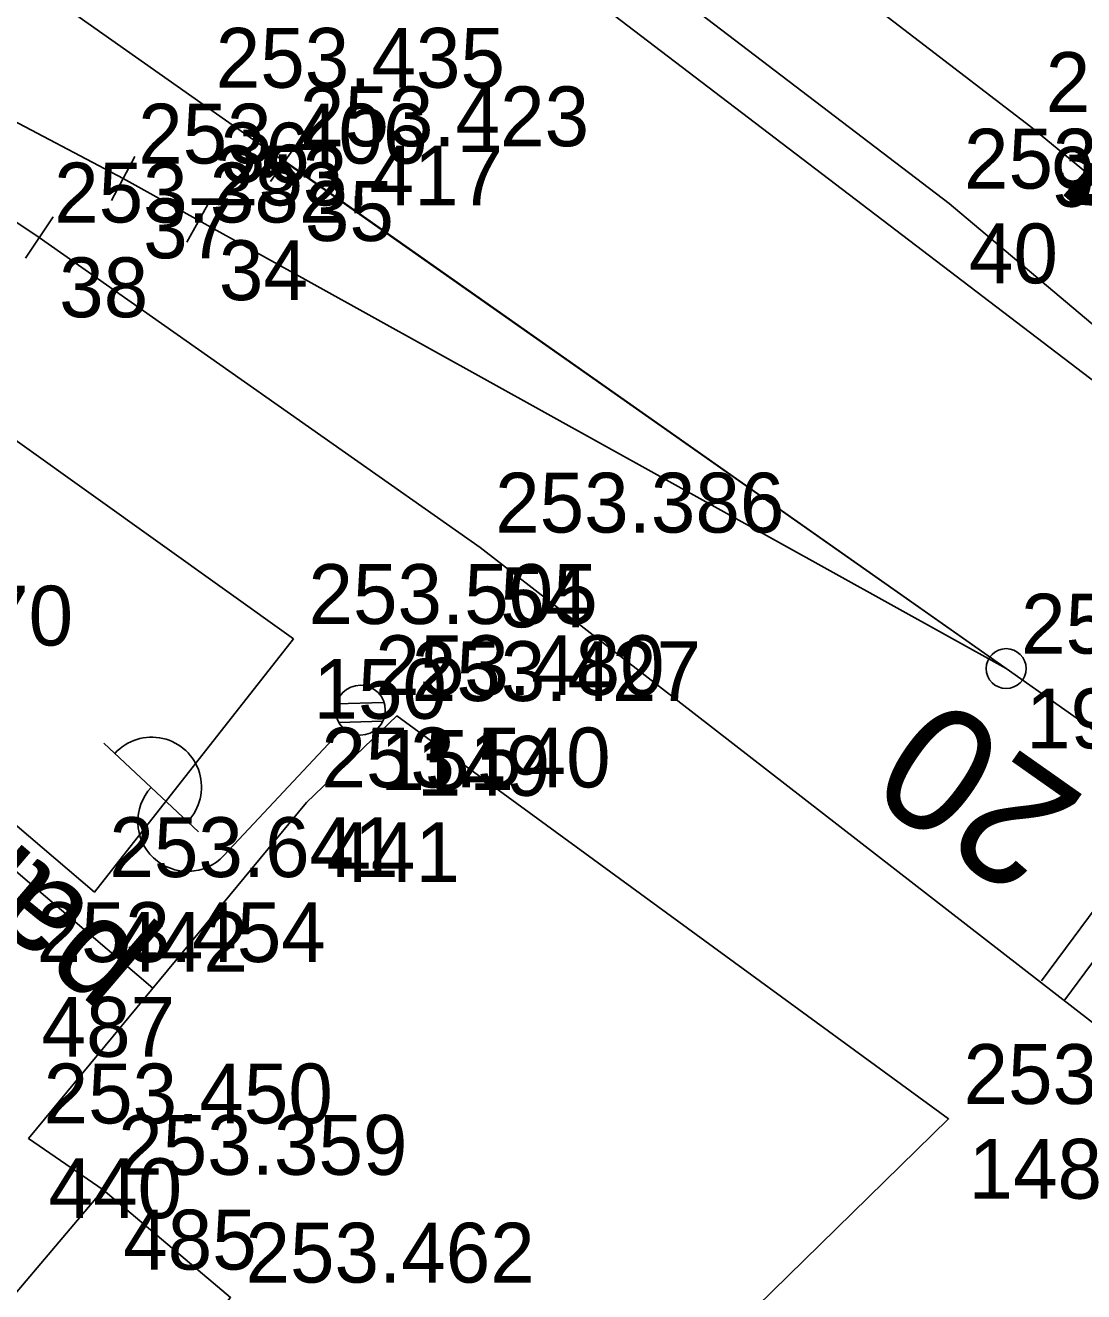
# Model space of a CAD drawing. Extents: x -496688 to -495455, y -1089309 to -1088026.
# Drawn here: x -496006.48 to -495985.25, y -1088632.98 to -1088607.59 of the extents above; entities that cross this region are included whole.
import ezdxf

# ---------------------------------------------------------------- set-up
doc = ezdxf.new("R2010")
doc.units = 0
for name, color, linetype in [('Vrstva 1', 7, 'Continuous'), ('Vrstva 16', 7, 'Continuous'), ('Vrstva 17', 7, 'Continuous'), ('Vrstva 2', 7, 'Continuous'), ('Vrstva 23', 7, 'Continuous'), ('Vrstva 25', 7, 'Continuous'), ('Vrstva 36', 7, 'Continuous'), ('Vrstva 49', 7, 'Continuous'), ('Vrstva 60', 7, 'Continuous'), ('Vrstva 61', 7, 'Continuous'), ('Vrstva 7', 7, 'Continuous')]:
    doc.layers.add(name, color=color, linetype=linetype)

msp = doc.modelspace()

# ---------------------------------------------------------------- linework, layer by layer
at = {"layer": 'Vrstva 1'}
for points in [[(-496006.199, -1088611.844), (-496020.907, -1088602.019), (-496035.815, -1088592.055), (-496044.874, -1088586.073), (-496053.125, -1088580.797), (-496061.169, -1088575.721), (-496076.529, -1088566.028)], [(-495903.705, -1088678.98), (-495917.323, -1088669.371), (-495925.246, -1088663.805), (-495938.946, -1088654.176), (-495952.525, -1088644.634), (-495954.862, -1088642.985), (-495958.022, -1088640.767), (-495972.56, -1088630.52), (-495979.681, -1088625.505), (-495986.807, -1088620.489), (-496002.959, -1088609.142), (-496027.436, -1088591.913), (-496060.399, -1088568.783)], [(-495986.807, -1088620.489), (-496002.996, -1088611.501), (-496004.514, -1088610.662), (-496020.907, -1088602.019), (-496037.47, -1088593.294), (-496040.369, -1088591.776), (-496048.068, -1088587.699), (-496063.641, -1088579.453)], [(-495980.867, -1088617.126), (-495987.952, -1088611.164), (-495998.702, -1088602.96), (-496004.397, -1088598.979), (-496012.079, -1088593.993)], [(-496006.199, -1088611.844), (-495997.355, -1088618.062), (-495985.077, -1088627.584), (-495972.743, -1088638.936), (-495962.754, -1088650.285), (-495961.996, -1088651.249), (-495953.81, -1088663.645), (-495949.093, -1088672.316), (-495942.044, -1088686.532), (-495939.964, -1088690.857)]]:
    msp.add_lwpolyline(points, dxfattribs=at)
at = {"layer": 'Vrstva 16'}
msp.add_lwpolyline([(-496003.921, -1088626.899), (-496011.62, -1088620.327)], dxfattribs=at)
at = {"layer": 'Vrstva 17'}
for points in [[(-496001.099, -1088619.895), (-496005.092, -1088624.97), (-496016.46, -1088615.273), (-496013.328, -1088611.157), (-496001.099, -1088619.895)], [(-496004.915, -1088630.941), (-496006.411, -1088629.91), (-496000.839, -1088623.172), (-495999.027, -1088621.44), (-495987.961, -1088629.52), (-495997.281, -1088638.641), (-496000.125, -1088638.059), (-496001.661, -1088636.828), (-496004.45, -1088638.071), (-496005.621, -1088637.159)]]:
    msp.add_lwpolyline(points, dxfattribs=at)
at = {"layer": 'Vrstva 2'}
for p, q in [((-496001.559, -1088610.724), (-496000.983, -1088609.906)), ((-496004.747, -1088611.104), (-496004.281, -1088610.22)), ((-496003.239, -1088611.938), (-496002.753, -1088611.064)), ((-496006.477, -1088612.26), (-496005.921, -1088611.428))]:
    msp.add_line(p, q, dxfattribs=at)
for points in [[(-496006.199, -1088611.844), (-496020.907, -1088602.019), (-496035.815, -1088592.056)], [(-496004.514, -1088610.662), (-496020.907, -1088602.019), (-496037.47, -1088593.294)], [(-495979.681, -1088625.505), (-495986.807, -1088620.489), (-496001.271, -1088610.315)], [(-495986.807, -1088620.489), (-496002.996, -1088611.501)]]:
    msp.add_lwpolyline(points, dxfattribs=at)
msp.add_circle((-495986.807, -1088620.489), 0.4, dxfattribs=at)
at = {"layer": 'Vrstva 23'}
msp.add_lwpolyline([(-496008.419, -1088635.072), (-496004.915, -1088630.941), (-496002.362, -1088633.102), (-496005.881, -1088637.257), (-496008.419, -1088635.072)], dxfattribs=at)
at = {"layer": 'Vrstva 25'}
for p, q in [((-495999.285, -1088621.167), (-496000.241, -1088621.197)), ((-496000.1, -1088621.687), (-496002.494, -1088624.24)), ((-495999.309, -1088621.542), (-496000.189, -1088621.571)), ((-496003.004, -1088623.762), (-496004.901, -1088621.983))]:
    msp.add_line(p, q, dxfattribs=at)
msp.add_circle((-495999.758, -1088621.322), 0.5, dxfattribs=at)
msp.add_circle((-495999.758, -1088621.322), 0.5, dxfattribs=at)
for centre, start, end in [((-496003.944, -1088622.864), 316.1483, 137.5534), ((-496003.223, -1088623.556), 136.8508, 316.8508)]:
    msp.add_arc(centre, 1, start, end, dxfattribs=at)
at = {"layer": 'Vrstva 36'}
msp.add_lwpolyline([(-495982.001, -1088613.178), (-495986.312, -1088609.628), (-495992.007, -1088605.254), (-495994.985, -1088602.919), (-496012.279, -1088590.201), (-496017.631, -1088586.544), (-496026.239, -1088581.024), (-496029.453, -1088578.634), (-496040.554, -1088570.808), (-496043.73, -1088568.341), (-496063.489, -1088552.926), (-496089.159, -1088531.511), (-496093.567, -1088527.59), (-496121.596, -1088502.694)], dxfattribs=at)
at = {"layer": 'Vrstva 49'}
msp.add_lwpolyline([(-495935.845, -1088657.888), (-495950.312, -1088645.117), (-495977.766, -1088620.838), (-495984.851, -1088614.876), (-495995.601, -1088606.672), (-496001.296, -1088602.691), (-496013.309, -1088594.893)], dxfattribs=at)
at = {"layer": 'Vrstva 60'}
for p, q in [((-496002.959, -1088609.142), (-496002.959, -1088609.142)), ((-496002.959, -1088609.142), (-496002.959, -1088609.142)), ((-495986.312, -1088609.628), (-495986.312, -1088609.628)), ((-495986.312, -1088609.628), (-495986.312, -1088609.628)), ((-496001.271, -1088610.315), (-496001.271, -1088610.315)), ((-496001.271, -1088610.315), (-496001.271, -1088610.315)), ((-496004.514, -1088610.662), (-496004.514, -1088610.662)), ((-496004.514, -1088610.662), (-496004.514, -1088610.662)), ((-495987.952, -1088611.164), (-495987.952, -1088611.164)), ((-495987.952, -1088611.164), (-495987.952, -1088611.164)), ((-496002.996, -1088611.501), (-496002.996, -1088611.501)), ((-496002.996, -1088611.501), (-496002.996, -1088611.501)), ((-496006.199, -1088611.844), (-496006.199, -1088611.844)), ((-496006.199, -1088611.844), (-496006.199, -1088611.844)), ((-495997.355, -1088618.062), (-495997.355, -1088618.062)), ((-495997.355, -1088618.062), (-495997.355, -1088618.062)), ((-496001.099, -1088619.895), (-496001.099, -1088619.895)), ((-496001.099, -1088619.895), (-496001.099, -1088619.895)), ((-495986.807, -1088620.489), (-495986.807, -1088620.489)), ((-495986.807, -1088620.489), (-495986.807, -1088620.489)), ((-495999.758, -1088621.322), (-495999.758, -1088621.322)), ((-495999.758, -1088621.322), (-495999.758, -1088621.322)), ((-495999.027, -1088621.44), (-495999.027, -1088621.44)), ((-495999.027, -1088621.44), (-495999.027, -1088621.44)), ((-496000.839, -1088623.172), (-496000.839, -1088623.172)), ((-496000.839, -1088623.172), (-496000.839, -1088623.172)), ((-496005.092, -1088624.97), (-496005.092, -1088624.97)), ((-496005.092, -1088624.97), (-496005.092, -1088624.97)), ((-495987.961, -1088629.52), (-495987.961, -1088629.52)), ((-495987.961, -1088629.52), (-495987.961, -1088629.52)), ((-496006.411, -1088629.91), (-496006.411, -1088629.91)), ((-496006.411, -1088629.91), (-496006.411, -1088629.91)), ((-496004.915, -1088630.941), (-496004.915, -1088630.941)), ((-496004.915, -1088630.941), (-496004.915, -1088630.941))]:
    msp.add_line(p, q, dxfattribs=at)
at = {"layer": 'Vrstva 7'}
for p, q in [((-495986.095, -1088626.752), (-495983.293, -1088622.962)), ((-495985.63, -1088627.132), (-495982.803, -1088623.307))]:
    msp.add_line(p, q, dxfattribs=at)

# ---------------------------------------------------------------- texts
at = {"layer": 'Vrstva 16'}
msp.add_text('panel.', height=2, rotation=139.5154, dxfattribs=at).set_placement((-496003.97, -1088626.227))
at = {"layer": 'Vrstva 2'}
for s, rotation, p in [('21', 138.4984, (-495981.759, -1088611.11)), ('20', 144.8583, (-495985.153, -1088623.103))]:
    msp.add_text(s, height=2.5, rotation=rotation, dxfattribs=at).set_placement(p)
at = {"layer": 'Vrstva 60'}
for s, p in [('36', (-496002.559, -1088610.742)), ('36', (-496002.559, -1088610.742)), ('97', (-495985.912, -1088611.228)), ('97', (-495985.912, -1088611.228)), ('35', (-496000.871, -1088611.915)), ('35', (-496000.871, -1088611.915)), ('37', (-496004.114, -1088612.262)), ('37', (-496004.114, -1088612.262)), ('40', (-495987.552, -1088612.764)), ('40', (-495987.552, -1088612.764)), ('34', (-496002.596, -1088613.101)), ('34', (-496002.596, -1088613.101)), ('38', (-496005.799, -1088613.444)), ('38', (-496005.799, -1088613.444)), ('54', (-495996.955, -1088619.662)), ('54', (-495996.955, -1088619.662)), ('150', (-496000.699, -1088621.495)), ('150', (-496000.699, -1088621.495)), ('190', (-495986.407, -1088622.089)), ('190', (-495986.407, -1088622.089)), ('151', (-495999.358, -1088622.922)), ('151', (-495999.358, -1088622.922)), ('149', (-495998.627, -1088623.04)), ('149', (-495998.627, -1088623.04)), ('441', (-496000.439, -1088624.772)), ('441', (-496000.439, -1088624.772)), ('442', (-496004.692, -1088626.57)), ('442', (-496004.692, -1088626.57)), ('487', (-496006.152, -1088628.274)), ('487', (-496006.152, -1088628.274)), ('148', (-495987.561, -1088631.12)), ('148', (-495987.561, -1088631.12)), ('440', (-496006.011, -1088631.51)), ('440', (-496006.011, -1088631.51)), ('485', (-496004.515, -1088632.541)), ('485', (-496004.515, -1088632.541))]:
    msp.add_text(s, height=1.2, dxfattribs=at).set_placement(p)
at = {"layer": 'Vrstva 61'}
for s, p in [('253.435', (-496002.659, -1088608.842)), ('253.435', (-496002.659, -1088608.842)), ('253.320', (-495986.012, -1088609.328)), ('253.320', (-495986.012, -1088609.328)), ('253.423', (-496000.971, -1088610.015)), ('253.423', (-496000.971, -1088610.015)), ('253.406', (-496004.214, -1088610.362)), ('253.406', (-496004.214, -1088610.362)), ('253.568', (-495987.652, -1088610.864)), ('253.568', (-495987.652, -1088610.864)), ('253.417', (-496002.696, -1088611.201)), ('253.417', (-496002.696, -1088611.201)), ('253.382', (-496005.899, -1088611.544)), ('253.382', (-496005.899, -1088611.544)), ('253.386', (-495997.055, -1088617.762)), ('253.386', (-495997.055, -1088617.762)), ('253.505', (-496000.799, -1088619.595)), ('253.505', (-496000.799, -1088619.595)), ('253.670', (-496011.32, -1088620.027)), ('253.670', (-496011.32, -1088620.027)), ('253.444', (-495986.507, -1088620.189)), ('253.444', (-495986.507, -1088620.189)), ('253.480', (-495999.458, -1088621.022)), ('253.480', (-495999.458, -1088621.022)), ('253.427', (-495998.727, -1088621.14)), ('253.427', (-495998.727, -1088621.14)), ('253.540', (-496000.539, -1088622.872)), ('253.540', (-496000.539, -1088622.872)), ('253.641', (-496004.792, -1088624.67)), ('253.641', (-496004.792, -1088624.67)), ('253.454', (-496006.252, -1088626.374)), ('253.454', (-496006.252, -1088626.374)), ('253.523', (-495987.661, -1088629.22)), ('253.523', (-495987.661, -1088629.22)), ('253.450', (-496006.111, -1088629.61)), ('253.450', (-496006.111, -1088629.61)), ('253.359', (-496004.615, -1088630.641)), ('253.359', (-496004.615, -1088630.641)), ('253.462', (-496002.062, -1088632.802)), ('253.462', (-496002.062, -1088632.802))]:
    msp.add_text(s, height=1.2, dxfattribs=at).set_placement(p)

doc.saveas('drawing.dxf')
